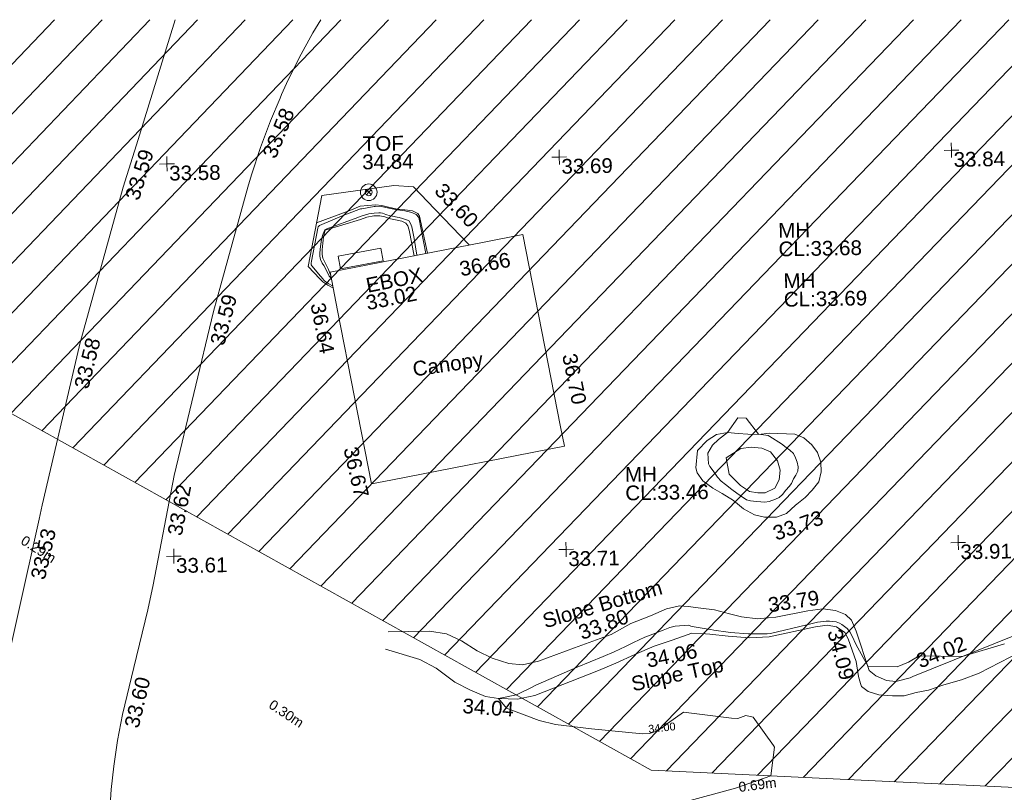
# Model space of a CAD drawing. Header units: millimetres. Extents: x -287732 to 520720, y -103372 to 287754.
# Tile 346 of 380: x 209460 to 234560, y 262329 to 282016. Entities that reach past the tile are written whole.
import ezdxf

# ---------------------------------------------------------------- set-up
doc = ezdxf.new("R2010")
doc.units = ezdxf.units.MM
for name, pattern in [('IMPORT-HIDDEN2 _3_', [4762.5, 3175, -1587.5]), ('IMPORT-UG_ELEC_LV_QLB2 _2_', [2700, 1500, -300.0000000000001, 0, -250, 150, -300.0000000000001, 0, -200]), ('IMPORT-UG_ELEC_STREET LIGHTING_QLB2 _2_', [2700, 1500, -300.0000000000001, 0, -250, 150, -300.0000000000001, 0, -200])]:
    doc.linetypes.add(name, pattern=pattern)
for name, color, linetype, lineweight, true_color in [('00__TOPO__TOP_OF_FENCE_SYMBOL', 7, 'Continuous', 9, 0x666666), ('00_TOPO_SERV_MH', 7, 'Continuous', 9, 0x666666), ('00_UAV_BUILDING_CANOPY', 7, 'Continuous', 9, 0xff7fff), ('00_UAV_ESB_BOX', 240, 'Continuous', 9, 0xff003f), ('00_UAV_FENCE', 7, 'Continuous', 9, 0x264c2f), ('00_UAV_LEVEL_SPOT', 7, 'Continuous', 9, 0x666666), ('00_UAV_SLOPE_BOTTOM', 30, 'Continuous', 9, 0xff7f00), ('00_UAV_SLOPE_TOP', 40, 'Continuous', 9, 0xffbf00), ('00_UAV_TOP_OF_FENCE', 6, 'Continuous', 9, 0xff00ff), ('00_UAV_TRACK', 7, 'Continuous', 9, 0x666666), ('01_DTM_CONTOUR_MNR', 7, 'Continuous', 9, 0xa5a552), ('01_DTM_CONTOUR_MNR_LABELS', 7, 'Continuous', 9, 0xa5a552), ('12333-PUM-2D-U-0001-C01 - Rev2_REVIT IMPORT_dwg', 7, 'Continuous', 9, 0x767676), ('PUM-CHAMBER EXTENTS', 6, 'IMPORT-HIDDEN2 _3_', 9, 0xff00ff), ('PUM-ELECTRIC-LV-QLB2', 1, 'IMPORT-UG_ELEC_LV_QLB2 _2_', 9, 0xff0000), ('PUM-UNABLE TO SURVEY', 190, 'Continuous', 9, 0x7f00ff)]:
    doc.layers.add(name, color=color, linetype=linetype, lineweight=lineweight, true_color=true_color)
doc.styles.add('Arial_1', font='arial.ttf', dxfattribs={"height": 250})
doc.styles.add('Swis721 Lt BT_1', font='swissl.ttf', dxfattribs={"height": 200})
doc.styles.add('Swis721 Lt BT_2', font='swissl.ttf', dxfattribs={"height": 375})

# ---------------------------------------------------------------- blocks, each defined once
blk = doc.blocks.new('12333-PUM-2D-U-0001-C01 - Rev2_REVIT IMPORT_dwg_MSL_Node_LineworkTOF-2077248-Site Location Plan Proposed')
at = {"layer": '00__TOPO__TOP_OF_FENCE_SYMBOL', "color": 254, "true_color": 0xcccccc, "flags": 128}
for points in [[(165.3591892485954, 165.3591892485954), (0, 0), (-165.3591892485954, 165.3591892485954)], [(165.3591892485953, -165.3591892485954), (0, 0), (-165.3591892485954, -165.3591892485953)]]:
    blk.add_lwpolyline(points, dxfattribs=at)
at = {"layer": '00__TOPO__TOP_OF_FENCE_SYMBOL', "color": 254, "true_color": 0xcccccc}
for radius in [562.5594001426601, 233.853208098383]:
    blk.add_circle((0, 0), radius, dxfattribs=at)
blk = doc.blocks.new('12333-PUM-2D-U-0001-C01 - Rev2_REVIT IMPORT_dwg_UAV-2077255-Site Location Plan Proposed')
at = {"layer": '00_UAV_LEVEL_SPOT', "color": 254, "true_color": 0xcccccc, "flags": 128}
for points in [[(0, -500.0000000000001), (0, 0), (-500.0000000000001, 0)], [(500.0000000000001, 0), (0, 0), (0, 500.0000000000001)]]:
    blk.add_lwpolyline(points, dxfattribs=at)
blk = doc.blocks.new('12333-PUM-2D-U-0001-C01 - Rev2_REVIT IMPORT_dwg_MGS62954_T2_Galway_ITM_3d_Rev1-2077680-Site Location Plan Proposed')
at = {"layer": '00_UAV_BUILDING_CANOPY', "color": 254, "true_color": 0xcccccc, "flags": 128}
blk.add_lwpolyline([(534129040.8534998, 725828045.4499999), (534129916.1941393, 725823122.7962998), (534130002.8534999, 725822635.4499998), (534125567.5204437, 725821846.7641588), (534125071.7134048, 725821758.6003194), (534124284.5360951, 725826185.4498491), (534124109.713405, 725827168.6003194), (534128049.2394228, 725827869.1223211)], close=True, dxfattribs=at)
at = {"layer": '00_UAV_ESB_BOX', "color": 254, "true_color": 0xcccccc, "flags": 128}
blk.add_lwpolyline([(534124323.256, 725827570.5605001), (534125413.2560001, 725827756.5605), (534125468.0214465, 725827435.6232072), (534124378.0214463, 725827249.6232072)], close=True, dxfattribs=at)
at = {"layer": '00_UAV_FENCE', "color": 254, "true_color": 0xcccccc, "flags": 128}
blk.add_lwpolyline([(534123550.8535001, 725827323.4500002), (534123930.8535001, 725829124.45), (534125775.8535001, 725829346.45), (534126270.8535, 725829306.4499999), (534126804.0957745, 725828729.1934334), (534127662.1691413, 725827800.2939272)], dxfattribs=at)
at = {"layer": '00_UAV_SLOPE_BOTTOM', "color": 254, "true_color": 0xcccccc, "flags": 128}
for points in [[(534123998.256, 725828238.5605), (534124904.256, 725828499.5605001), (534125067.256, 725828557.5605), (534125250.256, 725828589.5605), (534125405.256, 725828585.5605), (534125526.2560001, 725828554.5605), (534125676.256, 725828504.5605), (534125843.256, 725828468.5605), (534125964.256, 725828437.5605), (534126059.256, 725828387.5604999), (534126113.256, 725828318.5605), (534126145.256, 725828204.5605), (534126258.1176034, 725827550.6270919)], [(534124125.9016578, 725827077.5624334), (534124068.256, 725827240.5604999), (534123982.256, 725827422.5605), (534123933.256, 725827529.5605001), (534123914.256, 725827625.5604999), (534123920.256, 725827741.5605), (534123934.256, 725827911.5605001), (534123954.256, 725828072.5605001), (534123998.256, 725828238.5605)], [(534125433.0165, 725817980.4695001), (534126482.0165, 725817976.4695), (534126911.0165, 725817903.4695001), (534127297.0164999, 725817721.4695001), (534127686.0164999, 725817455.4695002), (534128070.0165001, 725817260.4695), (534128490.0164999, 725817116.4695001), (534128840.0165, 725817082.4695002), (534129248.0164999, 725817167.4695001), (534130168.2457085, 725817488.043175), (534131111.0165, 725817816.4695002), (534131617.0165, 725818086.4695), (534132125.0164999, 725818271.4695002), (534132531.0165, 725818442.4695001), (534132867.0165001, 725818509.4695002), (534133091.0165, 725818492.4695001), (534133411.0165, 725818447.4695001), (534133759.0165, 725818399.4695001), (534134141.0165001, 725818289.4695001), (534134441.0164999, 725818205.4695003), (534134859.0165, 725818147.4695002), (534134920.8677579, 725818152.3205792), (534135318.0165, 725818183.4695001), (534136132.0164999, 725818325.4695002), (534136521.0165001, 725818370.4695001), (534136841.0164999, 725818326.4695001), (534137096.0164999, 725818220.4695001), (534137245.0164999, 725818071.4695002), (534137361.0164999, 725817785.4695), (534137675.0165, 725816778.4695001), (534137841.0164999, 725816641.4695002), (534138108.0164999, 725816519.4695002), (534138344.0165, 725816486.4695), (534138711.0164999, 725816577.4695001), (534138782.5494086, 725816604.9944671), (534141393.0165, 725817609.4695002)]]:
    blk.add_lwpolyline(points, dxfattribs=at)
blk.add_lwpolyline([(534134117.8535001, 725822260.4499999), (534134498.8535, 725822494.45), (534134762.8535, 725822526.45), (534135036.8535001, 725822496.45), (534135250.8535001, 725822396.45), (534135425.8535, 725822162.45), (534135490.8535, 725821924.4499999), (534135465.8535001, 725821679.4499999), (534135345.8535001, 725821467.45), (534135100.8534999, 725821353.4499999), (534134912.8535, 725821360.4499999), (534134698.8535001, 725821391.45), (534134472.8535001, 725821553.45), (534134186.8535, 725821843.4499999)], close=True, dxfattribs=at)
at = {"layer": '00_UAV_SLOPE_TOP', "color": 254, "true_color": 0xcccccc, "flags": 128}
for points in [[(534123784.718639, 725828431.8476721), (534124637.256, 725828735.5605), (534124906.256, 725828834.5605), (534125292.256, 725828864.5605), (534125453.256, 725828844.5605), (534125627.256, 725828799.5604999), (534125847.2560001, 725828748.5605), (534126039.256, 725828724.5605001), (534126237.256, 725828692.5605), (534126370.256, 725828628.5605), (534126416.256, 725828560.5605), (534126598.7105951, 725827611.1909474)], [(534124180.1466867, 725826772.5046299), (534124151.2560001, 725826777.5605), (534124042.256, 725826838.5605), (534123920.256, 725826923.5605001), (534123844.256, 725827003.5605), (534123550.8535001, 725827323.4500002)], [(534142065.0165001, 725817453.4695001), (534140473.0164999, 725816664.4695002), (534140019.0165, 725816498.4695001), (534139572.0164999, 725816385.4695001), (534139176.0165, 725816251.4695001), (534138859.0165, 725816201.4695001), (534138552.0164999, 725816122.4695001), (534138255.0164999, 725816123.4695001), (534137910.0165, 725816157.4695001), (534137640.0164999, 725816249.4695002), (534137469.0165, 725816380.4695), (534137448.0802875, 725816453.0292505), (534137396.0165001, 725816633.4695001), (534137342.0165001, 725817017.4695002), (534137153.0164999, 725817596.4695), (534137067.0165, 725817756.4695002), (534136859.0165, 725817906.4695001), (534136623.0164999, 725817953.4695001), (534136321.0164999, 725817914.4695001), (534135135.0164999, 725817683.4695001), (534134636.0165001, 725817667.4695), (534134090.0165, 725817715.4695001), (534133631.0164999, 725817779.4695002), (534133519.358196, 725817787.9101926), (534133168.0165001, 725817814.4695001), (534132662.0164999, 725817644.4695001), (534132201.0164999, 725817495.4695001), (534131705.0165001, 725817294.4695001), (534131222.0165001, 725817078.4695001), (534130771.0165001, 725816899.4695002), (534129141.0165001, 725816289.4695002), (534128811.8835154, 725816227.7099928), (534128704.0164999, 725816207.4695002), (534128211.0164999, 725816233.4695001), (534127879.0165, 725816293.4695002), (534127505.0164999, 725816459.4695001), (534127109.0165, 725816670.4695001), (534126635.0165, 725817033.4695002), (534126226.0164999, 725817260.4695), (534125357.0165, 725817537.4695001)]]:
    blk.add_lwpolyline(points, dxfattribs=at)
blk.add_lwpolyline([(534133390.8535, 725822461.45), (534133645.8535001, 725822716.4499999), (534133885.8535, 725822861.4500002), (534134170.8535001, 725822909.4499999), (534134435.8535002, 725822881.45), (534134680.8535, 725822856.4500002), (534134957.8535002, 725822846.4500002), (534135239.8535002, 725822875.4499999), (534135880.8535, 725822832.45), (534136105.8535, 725822740.45), (534136307.8535001, 725822552.4500002), (534136448.8535001, 725822362.45), (534136532.8535, 725822112.45), (534136536.8535001, 725821863.45), (534136470.8535001, 725821614.45), (534136300.8535, 725821399.45), (534136115.8535, 725821217.45), (534135900.1913107, 725821048.9366295), (534135868.8535, 725821024.45), (534135630.8535001, 725820820.45), (534135378.8535001, 725820727.4499999), (534135070.8535002, 725820731.4500002), (534134821.8535, 725820797.4500002), (534134536.8535001, 725820957.4499999), (534134288.8535002, 725821172.4500002), (534134006.8535001, 725821352.45), (534133768.8535, 725821495.4499999), (534133518.8535, 725821690.45), (534133377.8535, 725821890.45), (534133347.8535002, 725822023.4499999)], close=True, dxfattribs=at)
at = {"layer": '00_UAV_TRACK', "color": 254, "true_color": 0xcccccc, "flags": 128}
for points in [[(534120270.9797605, 725833670.7565894), (534119419.3660001, 725831077.0300002), (534119272.5239531, 725830630.8662691), (534118876.4595542, 725829427.4672873), (534117815.2854581, 725825848.3723108), (534117698.3660001, 725825454.0300002), (534117677.8804829, 725825379.1074702), (534116670.3660003, 725821359.0300002), (534116583.7864962, 725821003.2328464), (534115401.6091875, 725816145.0931922), (534114962.3660001, 725814340.0300002), (534114481.3660002, 725813285.0300001), (534113472.3925, 725811705.967)], [(534123987.5676373, 725833605.8833069), (534123779.6785343, 725833275.13163), (534123418.0202285, 725832642.3816257), (534123083.1759779, 725831995.041973), (534122950.8535002, 725831719.4500003), (534122909.8704655, 725831627.1586032), (534122655.0673996, 725831053.3570031), (534122387.4338335, 725830375.4620464), (534122148.422322, 725829686.9543884), (534122049.8535001, 725829372.4500003), (534121316.6673597, 725826893.9193604), (534121116.8535001, 725826218.4500002), (534120040.9634265, 725822059.8748925), (534119463.1124548, 725819283.0099471), (534119314.2505003, 725818649.8240001), (534118931.1650491, 725817186.2834613), (534118618.2505003, 725815990.8240002), (534118482.773454, 725815335.97119), (534118374.8376336, 725814676.0196071), (534118302.2505004, 725814086.8240002), (534118246.7818843, 725813420.4086149)]]:
    blk.add_lwpolyline(points, dxfattribs=at)
at = {"layer": '01_DTM_CONTOUR_MNR', "color": 254, "true_color": 0xcccccc, "flags": 128}
for points in [[(534126560.9070901, 725827604.4687715), (534126394.0657896, 725828525.4210527), (534126332.4835318, 725828600.9549925), (534126220.0881356, 725828656.8135594), (534126041.3331681, 725828698.0027275), (534125849.2789846, 725828729.8115686), (534125633.6183231, 725828778.2900618), (534125446.2213057, 725828816.3831592), (534125304.357143, 725828827.6964288), (534125284.9045802, 725828825.6059161), (534125263.962766, 725828824.494681), (534124944.4602339, 725828771.8483555), (534124908.0802555, 725828766.6484268), (534124693.5548175, 725828690.5647842), (534124480.4658283, 725828615.3639283), (534123857.2686446, 725828363.267989), (534123826.9904951, 725828330.4907162), (534123817.4402379, 725828300.2071755), (534123637.2628728, 725827455.4870917), (534123630.6097561, 725827411.5029664), (534123629.5121952, 725827388.4688349), (534123634.0295921, 725827366.4374062), (534123648.0895402, 725827342.8115212), (534123864.9743078, 725827074.922923), (534123884.8354431, 725827046.7848102), (534123900.3000073, 725827016.6344848), (534123966.5340623, 725826955.4545238), (534124056.1782324, 725826883.1419531), (534124075.6374484, 725826873.5411279), (534124161.1997997, 725826821.0659322), (534124172.1994851, 725826817.197313)], [(534126329.3660225, 725827563.2964041), (534126269.3294176, 725827991.7584673), (534126213.9513423, 725828285.2684566), (534126182.9941861, 725828376.5116282), (534126150.9347181, 725828432.9413947), (534126135.3863637, 725828448.3636366), (534126103.3882354, 725828462.3137256), (534126054.4870642, 725828480.9634397), (534125978.4960767, 725828504.7362686), (534125889.5781147, 725828531.9726435), (534125842.5050783, 725828540.1421881), (534125724.582945, 725828565.5631545), (534125666.9144144, 725828578.5135136), (534125557.1929825, 725828617.9824562), (534125468.7050611, 725828646.0366493), (534125420.5033326, 725828655.6458287), (534125379.4444445, 725828658.7500002), (534125259.4677663, 725828653.9074215), (534125125.639535, 725828635.8720931), (534125036.1112418, 725828617.1872796), (534124902.2094899, 725828572.9131659), (534124843.5947462, 725828552.0663882), (534124045.931622, 725828275.8840797), (534123991.6455697, 725828247.21519), (534123930.4428765, 725828111.415085), (534123903.5391427, 725828001.7309726), (534123876.1060354, 725827826.3225286), (534123857.2999015, 725827668.8269153), (534123856.47006, 725827583.904774), (534123870.8202349, 725827497.295393), (534123915.0195616, 725827404.8882703), (534123952.9520797, 725827338.8562387), (534124027.9035151, 725827196.0732331), (534124080.8876484, 725827066.4517653), (534124112.8065664, 725827034.1508441), (534124137.5110544, 725827012.2746619)], [(534132866.0813928, 725813501.1142082), (534134215.0504742, 725813843.5444536), (534135122.1170042, 725814145.3217113), (534135220.6859853, 725814870.7649076), (534135198.9514281, 725814915.7713155), (534134697.400069, 725815647.7805984), (534134512.0247545, 725815689.4307226), (534134306.3425149, 725815620.2050042), (534134141.6196703, 725815631.1973846), (534132922.7242889, 725815799.6280088), (534132508.6793541, 725815521.5109576), (534132363.7652696, 725815407.1572913), (534132356.7000437, 725815401.582026), (534132202.8936396, 725815325.2711867), (534132041.3650901, 725815274.3544306), (534131862.0590985, 725815268.4900217), (534130566.562547, 725815416.1032829), (534129655.1996242, 725815543.1602348), (534129237.7275367, 725815653.6229534), (534128411.0790998, 725815982.1725061), (534128210.0000001, 725816230.0000001), (534128674.5000001, 725816320.5), (534128720.9429348, 725816340.1453806), (534129059.4560245, 725816502.0991358), (534129173.3576344, 725816556.8610748), (534130232.7643408, 725816995.4300185), (534130901.4388375, 725817255.6580305), (534131176.6785372, 725817371.4352968), (534131468.1620018, 725817503.6235653), (534131675.1370012, 725817599.8933235), (534131972.1566027, 725817731.7717321), (534132172.4387086, 725817803.1742061), (534132442.6104907, 725817898.406398), (534132607.4245474, 725817963.5412477), (534132746.3549024, 725817997.7560245), (534133083.1191337, 725818012.7220217), (534133148.4466501, 725817993.203474), (534133230.0483559, 725817970.1289492), (534133588.7779109, 725817905.5399987), (534133654.0012028, 725817894.4672748), (534133729.9423077, 725817879.9423076), (534134098.6331115, 725817818.41747), (534134154.9166667, 725817810.8833334), (534134604.1486501, 725817766.798645), (534134683.6806835, 725817765.3033094), (534135091.2936938, 725817761.7570142), (534135172.8353931, 725817771.2094252), (534136102.2392924, 725817968.7953911), (534136274.2120495, 725818011.2154696), (534136373.6653518, 725818033.430309), (534136593.6892361, 725818060.5052085), (534136682.1779466, 725818057.3982712), (534136854.0694621, 725818034.5412978), (534136933.3546327, 725818004.7497339), (534136995.2540416, 725817965.4888376), (534137127.4479249, 725817858.9380932), (534137197.9690315, 725817773.2381757), (534137243.2878454, 725817684.4032886), (534137351.0178903, 725817444.1887726), (534137650.0000001, 725816880), (534138390.997899, 725816865.9204018), (534138681.0980393, 725816976.3697481), (534138956.2696124, 725817129.8112278), (534140050.0000001, 725817100.0000001), (534141134.1333019, 725817402.6919457)]]:
    blk.add_lwpolyline(points, dxfattribs=at)
blk.add_lwpolyline([(534133889.6426843, 725821772.7558249), (534133986.0360964, 725821674.8863636), (534134096.2814372, 725821584.8772457), (534134251.610577, 725821455.0480769), (534134379.0684714, 725821358.0334396), (534134488.4710901, 725821276.4966824), (534134624.8454469, 725821188.0221388), (534134722.8632727, 725821157.6900246), (534134874.2058824, 725821137.281046), (534134987.8230648, 725821129.6524487), (534135088.8927223, 725821120.4495938), (534135198.9408874, 725821130.9166067), (534135361.5400375, 725821185.3457447), (534135452.2406334, 725821232.6556726), (534135538.9192172, 725821306.5122161), (534135629.5466435, 725821416.7480384), (534135718.3599291, 725821504.2375886), (534135773.5833066, 725821577.5863545), (534135829.2955113, 725821702.1806595), (534135890.1454547, 725821793.4233768), (534135941.5785258, 725821894.1955129), (534135952.4808568, 725822004.4916953), (534135930.8674698, 725822122.0642571), (534135891.8070363, 725822228.7054061), (534135838.7297981, 725822341.1416152), (534135748.1692423, 725822431.3796479), (534135657.6469329, 725822498.940989), (534135536.1044247, 725822595.2776234), (534135241.8612686, 725822790.6591071), (534135203.108955, 725822809.9070145), (534134960.0000001, 725822850), (534134651.5088984, 725823265.713287), (534134438.8712454, 725823279.579152), (534134170.0000001, 725822910), (534133938.0292966, 725822734.706183), (534133778.3824239, 725822594.3491172), (534133657.4158171, 725822386.7353927), (534133664.9567159, 725822118.1683271), (534133702.7884616, 725822051.3942307), (534133783.8976879, 725821940.7028034)], close=True, dxfattribs=at)
at = {"xscale": 0.375, "yscale": 0.375, "zscale": 0.375}
for name, p in [('12333-PUM-2D-U-0001-C01 - Rev2_REVIT IMPORT_dwg_UAV-2077255-Site Location Plan Proposed', (534120000, 725830000)), ('12333-PUM-2D-U-0001-C01 - Rev2_REVIT IMPORT_dwg_UAV-2077255-Site Location Plan Proposed', (534130000, 725830000)), ('12333-PUM-2D-U-0001-C01 - Rev2_REVIT IMPORT_dwg_UAV-2077255-Site Location Plan Proposed', (534140000, 725830000)), ('12333-PUM-2D-U-0001-C01 - Rev2_REVIT IMPORT_dwg_MSL_Node_LineworkTOF-2077248-Site Location Plan Proposed', (534125129.2559999, 725829188.5605)), ('12333-PUM-2D-U-0001-C01 - Rev2_REVIT IMPORT_dwg_UAV-2077255-Site Location Plan Proposed', (534120000, 725820000.0000001)), ('12333-PUM-2D-U-0001-C01 - Rev2_REVIT IMPORT_dwg_UAV-2077255-Site Location Plan Proposed', (534130000, 725820000.0000001)), ('12333-PUM-2D-U-0001-C01 - Rev2_REVIT IMPORT_dwg_UAV-2077255-Site Location Plan Proposed', (534140000, 725820000.0000001))]:
    blk.add_blockref(name, p, dxfattribs=at)
at = {"layer": '00_TOPO_SERV_MH', "char_height": 375, "attachment_point": 1, "line_spacing_factor": 1.005061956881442, "style": 'Swis721 Lt BT_2'}
for s, insert, width in [('MH', (534135548.745186, 725828219.722823), 949.779278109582), ('CL:33.68', (534135548.745186, 725827746.6296078), 2440.932744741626), ('MH', (534135660.745186, 725826934.722823), 949.779278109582), ('CL:33.69', (534135660.745186, 725826461.6296079), 2440.932744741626), ('MH', (534131535.3934237, 725822071.2699479), 949.779278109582), ('CL:33.46', (534131535.3934237, 725821598.1767329), 2440.932744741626)]:
    blk.add_mtext(s, dxfattribs=dict(at, insert=insert, width=width))
at = {"layer": '00_UAV_BUILDING_CANOPY', "color": 251, "true_color": 0x666666, "char_height": 375, "attachment_point": 1, "line_spacing_factor": 1.005061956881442, "style": 'Swis721 Lt BT_2'}
for s, insert, width, rotation in [('36.66', (534127380.523323, 725827372.7342775), 1495.902363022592, 10.082879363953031), ('36.64', (534123961.9930648, 725826425.3222429), 1495.902363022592, 280.0024399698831), ('Canopy', (534126148.6435735, 725824847.4995924), 2113.25889379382, 7.151198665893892), ('36.70', (534130353.0714652, 725825018.8645134), 1495.902363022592, 280.59596402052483), ('36.67', (534124736.5788724, 725822742.4812455), 1495.902363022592, 281.8956734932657)]:
    blk.add_mtext(s, dxfattribs=dict(at, insert=insert, width=width, rotation=rotation))
at = {"layer": '00_UAV_ESB_BOX', "color": 251, "true_color": 0x666666, "char_height": 375, "attachment_point": 1, "rotation": 10.316634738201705, "line_spacing_factor": 1.005061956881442, "style": 'Swis721 Lt BT_2'}
for s, insert, width in [('EBOX', (534124990.115225, 725826995.2382604), 1619.373669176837), ('33.02', (534124979.6891949, 725826551.3760287), 1495.902363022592)]:
    blk.add_mtext(s, dxfattribs=dict(at, insert=insert, width=width))
at = {"layer": '00_UAV_FENCE', "color": 251, "true_color": 0x666666, "insert": (534127055.8887752, 725829426.3244486), "char_height": 375, "width": 1495.902363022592, "attachment_point": 1, "rotation": 312.73028678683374, "line_spacing_factor": 1.005061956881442, "style": 'Swis721 Lt BT_2'}
blk.add_mtext('33.60', dxfattribs=at)
at = {"layer": '00_UAV_LEVEL_SPOT', "char_height": 375, "width": 1495.902363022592, "attachment_point": 1, "line_spacing_factor": 1.005061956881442, "style": 'Swis721 Lt BT_2'}
for s, insert in [('33.58', (534120051.8765643, 725829949.1441548)), ('33.69', (534130051.8765643, 725829949.1441548)), ('33.84', (534140051.8765643, 725829949.1441548)), ('33.61', (534120051.8765643, 725819949.1441548)), ('33.71', (534130051.8765643, 725819949.1441548)), ('33.91', (534140051.8765643, 725819949.1441548))]:
    blk.add_mtext(s, dxfattribs=dict(at, insert=insert))
at = {"layer": '00_UAV_SLOPE_BOTTOM', "color": 251, "true_color": 0x666666, "char_height": 375, "attachment_point": 1, "line_spacing_factor": 1.005061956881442, "style": 'Swis721 Lt BT_2'}
for s, insert, width, rotation in [('Slope Bottom', (534129334.3248638, 725818359.7485232), 3685.143599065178, 15.286368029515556), ('33.79', (534135101.9054547, 725818676.7037569), 1495.902363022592, 7.738703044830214), ('33.80', (534130241.2725295, 725818037.969941), 1495.902363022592, 19.221126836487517), ('34.02', (534138838.0259999, 725817156.967938), 1495.902363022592, 21.046099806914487)]:
    blk.add_mtext(s, dxfattribs=dict(at, insert=insert, width=width, rotation=rotation))
at = {"layer": '00_UAV_SLOPE_TOP', "color": 251, "true_color": 0x666666, "char_height": 375, "attachment_point": 1, "line_spacing_factor": 1.005061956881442, "style": 'Swis721 Lt BT_2'}
for s, insert, width, rotation in [('33.73', (534135242.4311773, 725820481.545224), 1495.902363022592, 18.471462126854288), ('34.09', (534136985.6536647, 725817879.0488346), 1495.902363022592, 283.80116246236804), ('34.06', (534131966.5661629, 725817318.1973789), 1495.902363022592, 10.456142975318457), ('Slope Top', (534131572.6564599, 725816720.0642722), 2763.857699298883, 11.36142468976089), ('34.04', (534127309.9149875, 725816252.3174056), 1495.902363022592, 354.90427607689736)]:
    blk.add_mtext(s, dxfattribs=dict(at, insert=insert, width=width, rotation=rotation))
at = {"layer": '00_UAV_TOP_OF_FENCE', "color": 251, "true_color": 0x666666, "char_height": 375, "attachment_point": 1, "line_spacing_factor": 1.005061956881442, "style": 'Swis721 Lt BT_2'}
for s, insert, width in [('TOF', (534124998.2454416, 725830612.2401648), 1163.479615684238), ('34.84', (534124975.8217999, 725830148.86346), 1495.902363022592)]:
    blk.add_mtext(s, dxfattribs=dict(at, insert=insert, width=width))
at = {"layer": '00_UAV_TRACK', "char_height": 375, "width": 1495.902363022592, "attachment_point": 1, "line_spacing_factor": 1.005061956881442, "style": 'Swis721 Lt BT_2'}
for s, insert, rotation in [('33.58', (534122424.2389067, 725830207.8001564), 66.94894306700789), ('33.59', (534118908.5354378, 725829176.6026765), 71.78251655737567), ('33.59', (534121011.893039, 725825426.1036874), 74.10432843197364), ('33.58', (534117528.8498993, 725824375.833319), 74.82964528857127), ('33.62', (534119843.5979428, 725820574.531504), 78.24403243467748), ('33.53', (534116336.4987378, 725819526.448101), 76.32348558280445), ('33.60', (534118657.6220777, 725815709.191597), 75.33176906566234)]:
    blk.add_mtext(s, dxfattribs=dict(at, insert=insert, rotation=rotation))
at = {"layer": '01_DTM_CONTOUR_MNR_LABELS', "color": 251, "true_color": 0x666666, "insert": (534132354.3260692, 725815517.3817396), "char_height": 200, "width": 797.8007824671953, "attachment_point": 2, "rotation": 5.035292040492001, "line_spacing_factor": 1.005061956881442, "style": 'Swis721 Lt BT_1'}
blk.add_mtext('34.00', dxfattribs=at)
blk = doc.blocks.new('12333-PUM-2D-U-0001-C01 - Rev2_REVIT IMPORT_dwg-1620468-Site Location Plan Proposed')
at = {"layer": 'PUM-CHAMBER EXTENTS', "true_color": 0xfff4d4}
h = blk.add_hatch(dxfattribs=at)
h.set_pattern_fill('FP_14', style=0, pattern_type=2)
h.set_pattern_definition([(45, (-533641079.65, -725615854.3560001), (-618.7184335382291, 618.7184335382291), [])])
h.paths.add_polyline_path([(548820.3501529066, 143595.6438214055), (598554.726548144, 155705.0015586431), (665880.3501528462, 173780.643821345), (683590.8699340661, 180379.6662089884), (684126.2921456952, 185226.5029211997), (699646.6566527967, 190872.8378213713), (682994.2837554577, 214259.006618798), (606101.125900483, 215601.1816816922), (611594.7356529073, 198837.6438862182), (620808.8827925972, 194892.6093451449), (622809.8820558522, 181730.4029184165), (546425.3200724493, 167969.8622055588), (546575.8377649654, 166438.0438213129), (546752.1501529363, 166438.0438213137), (546742.8316869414, 165904.1892620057), (546628.8411191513, 165898.6287465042), (546695.6373264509, 165218.8438213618), (546866.450152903, 165218.8438213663), (546857.1396212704, 164685.4438213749), (546748.0496346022, 164685.4438213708), (546816.1401362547, 163992.4868640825), (546980.7501529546, 163999.6438213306), (547018.8501529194, 163466.2438213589), (546868.4915593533, 163459.7064912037), (546935.2364494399, 162780.4438212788), (547056.9501529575, 162780.4438212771), (547056.9501529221, 162323.2438212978), (546980.161284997, 162323.2438212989), (547055.3756635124, 161557.7871773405), (547133.1501528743, 161561.2438213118), (547171.2501528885, 161104.0438213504), (547100.2641136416, 161100.9574718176), (547167.3480998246, 160418.2438213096), (547285.5501528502, 160418.2438213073), (547285.5501528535, 159884.8438213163), (547219.760407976, 159884.8438213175), (547286.6641069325, 159203.9649537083), (547399.8501529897, 159199.0438212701), (547361.7501529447, 158665.6438213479), (547339.5218446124, 158666.0318179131), (547526.6396990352, 156761.7336278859), (547552.2501529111, 156760.643821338), (547555.1797682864, 156471.2813758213), (547638.940920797, 155618.8442227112), (547666.5501529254, 155617.6438213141), (547669.1799035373, 155311.1021300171), (547744.1895742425, 154547.7287972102), (547818.950152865, 154550.8438213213), (547809.6327005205, 154017.0473339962), (547796.3901281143, 154016.4838202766), (547863.8113582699, 153330.3380382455), (547895.150152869, 153331.6438213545), (547933.250152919, 152798.2438212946), (547916.1638860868, 152797.5464226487), (547983.7334397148, 152109.8911528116), (548047.5501528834, 152112.4438213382), (548085.6501528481, 151579.0438213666), (548036.089714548, 151577.0614038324), (548096.0084987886, 150967.2680052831), (548123.7501529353, 150969.4438212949), (548161.8501529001, 150436.0438213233), (548148.3134199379, 150434.9608826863), (548720.0288378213, 144616.6137300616)])
h.paths.add_polyline_path([(507602.6006529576, 195456.4678212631), (521342.9320607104, 197371.1634294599), (539189.5091527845, 196672.9153214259), (560381.472544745, 200828.8192643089), (577694.2496529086, 209009.0883214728), (593948.7272522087, 215813.3025891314), (467151.1844916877, 218026.5619307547), (468398.9507812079, 211588.5258330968), (490993.6907402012, 198483.5081887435), (503467.5815323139, 197676.0129840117), (507337.4300206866, 195598.8028811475)])
at = {"layer": 'PUM-UNABLE TO SURVEY', "color": 7, "true_color": 0xfff4d4, "flags": 128}
blk.add_lwpolyline([(467151.1844916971, 218026.5619307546), (468398.9507812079, 211588.5258330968), (490993.6907402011, 198483.5081887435), (503467.5815323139, 197676.0129840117), (507602.6006529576, 195456.4678212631), (521342.9320607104, 197371.1634294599), (539189.5091527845, 196672.9153214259), (560381.472544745, 200828.8192643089), (577694.2496529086, 209009.0883214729), (593948.7272522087, 215813.3025891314)], dxfattribs=at)
blk.add_blockref('12333-PUM-2D-U-0001-C01 - Rev2_REVIT IMPORT_dwg_MGS62954_T2_Galway_ITM_3d_Rev1-2077680-Site Location Plan Proposed', (-533641079.6498471, -725615854.3561786))
at = {"layer": 'PUM-ELECTRIC-LV-QLB2', "char_height": 250, "width": 1160.025439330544, "attachment_point": 2, "line_spacing_factor": 0.9417779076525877, "style": 'Arial_1'}
for s, insert, rotation in [('0.29m', (475543.6150594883, 204490.4988845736), 326.5806191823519), ('0.30m', (481790.3705876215, 200190.8714087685), 325.54183770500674), ('0.69m', (493681.1082121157, 198190.9213615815), 6.245765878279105)]:
    blk.add_mtext(s, dxfattribs=dict(at, insert=insert, rotation=rotation))

msp = doc.modelspace()

# ---------------------------------------------------------------- block references
at = {"layer": '12333-PUM-2D-U-0001-C01 - Rev2_REVIT IMPORT_dwg', "color": 254, "linetype": 'IMPORT-UG_ELEC_STREET LIGHTING_QLB2 _2_', "true_color": 0xffd4d4, "rotation": 0.9999999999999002}
msp.add_blockref('12333-PUM-2D-U-0001-C01 - Rev2_REVIT IMPORT_dwg-1620468-Site Location Plan Proposed', (-261895.0770586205, 55869.5817132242), dxfattribs=at)

doc.saveas('drawing.dxf')
